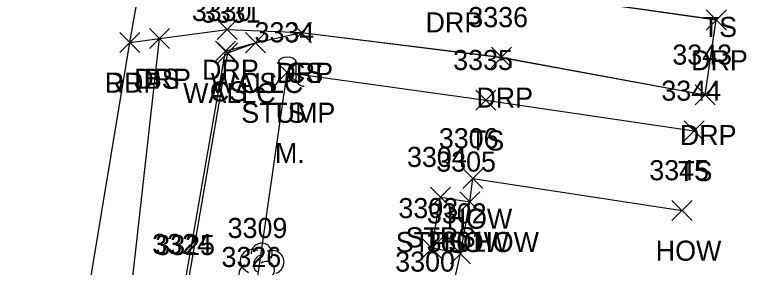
# Model space of a CAD drawing. Extents: x 1554668 to 1563881, y 831386 to 834374.
# Drawn here: x 1562370.3 to 1562443.2, y 833299.7 to 833324.8 of the extents above; entities that cross this region are included whole.
import ezdxf

# ---------------------------------------------------------------- set-up
doc = ezdxf.new("R2010")
doc.units = 0
for name, color, linetype in [('L_A', 7, 'Continuous'), ('L_C', 7, 'Continuous'), ('L_I', 7, 'Continuous'), ('L_TIC', 7, 'Continuous'), ('LBC', 7, 'Continuous'), ('LBF', 7, 'Continuous'), ('LELB', 7, 'Continuous'), ('LSH', 7, 'Continuous'), ('LTS', 7, 'Continuous'), ('LW', 7, 'Continuous'), ('P_A', 7, 'Continuous'), ('P_TIC', 7, 'Continuous'), ('PET', 7, 'Continuous'), ('R_A', 7, 'Continuous'), ('R_I', 7, 'Continuous'), ('R_TIC', 7, 'Continuous'), ('RDP', 7, 'Continuous')]:
    doc.layers.add(name, color=color, linetype=linetype)

msp = doc.modelspace()

# ---------------------------------------------------------------- linework, layer by layer
at = {"layer": 'L_TIC'}
for points in [[(1562397.858, 833322.042), (1562399.858, 833324.042)], [(1562399.858, 833322.042), (1562397.858, 833324.042)], [(1562383.697, 833321.454), (1562385.697, 833323.454)], [(1562385.697, 833321.454), (1562383.697, 833323.454)], [(1562393.272, 833321.041), (1562395.272, 833323.041)], [(1562395.272, 833321.041), (1562393.272, 833323.041)], [(1562393.272, 833321.041), (1562395.272, 833323.041)], [(1562395.272, 833321.041), (1562393.272, 833323.041)], [(1562390.266, 833320.195), (1562392.266, 833322.195)], [(1562392.266, 833320.195), (1562390.266, 833322.195)], [(1562390.517, 833320.033), (1562392.517, 833322.033)], [(1562392.517, 833320.033), (1562390.517, 833322.033)], [(1562396.428, 833318.075), (1562398.428, 833320.075)], [(1562398.428, 833318.075), (1562396.428, 833320.075)], [(1562416.217, 833315.322), (1562418.217, 833317.322)], [(1562418.217, 833315.322), (1562416.217, 833317.322)], [(1562436.953, 833312.273), (1562438.953, 833314.273)], [(1562438.953, 833312.273), (1562436.953, 833314.273)], [(1562414.921, 833307.54), (1562416.921, 833309.54)], [(1562416.921, 833307.54), (1562414.921, 833309.54)], [(1562414.921, 833307.54), (1562416.921, 833309.54)], [(1562416.921, 833307.54), (1562414.921, 833309.54)], [(1562411.693, 833305.687), (1562413.693, 833307.687)], [(1562413.693, 833305.687), (1562411.693, 833307.687)], [(1562414.605, 833305.22), (1562416.605, 833307.22)], [(1562416.605, 833305.22), (1562414.605, 833307.22)], [(1562414.605, 833305.22), (1562416.605, 833307.22)], [(1562416.605, 833305.22), (1562414.605, 833307.22)], [(1562435.755, 833304.362), (1562437.755, 833306.362)], [(1562437.755, 833304.362), (1562435.755, 833306.362)], [(1562410.839, 833300.595), (1562412.839, 833302.595)], [(1562412.839, 833300.595), (1562410.839, 833302.595)], [(1562413.677, 833300.069), (1562415.677, 833302.069)], [(1562415.677, 833300.069), (1562413.677, 833302.069)], [(1562413.677, 833300.069), (1562415.677, 833302.069)], [(1562415.677, 833300.069), (1562413.677, 833302.069)]]:
    msp.add_lwpolyline(points, dxfattribs=at)
at = {"layer": 'LBC'}
for points in [[(1562413.113, 833286.029), (1562412.358, 833286.404), (1562412.871, 833289.983), (1562411.02, 833292.383), (1562411.607, 833296.277), (1562414.071, 833298.251), (1562414.677, 833301.069), (1562415.605, 833306.22), (1562415.921, 833308.54)], [(1562413.116, 833286.033), (1562412.358, 833286.406), (1562412.868, 833289.982), (1562411.025, 833292.388), (1562411.61, 833296.281), (1562414.068, 833298.25), (1562414.674, 833301.068), (1562415.606, 833306.222), (1562415.924, 833308.544)], [(1562413.116, 833286.033), (1562412.358, 833286.406), (1562412.868, 833289.982), (1562411.025, 833292.388), (1562411.61, 833296.281), (1562414.068, 833298.25), (1562414.674, 833301.068), (1562415.606, 833306.222), (1562415.924, 833308.544)], [(1562413.116, 833286.033), (1562412.358, 833286.406), (1562412.868, 833289.982), (1562411.025, 833292.388), (1562411.61, 833296.281), (1562414.068, 833298.25), (1562414.674, 833301.068), (1562415.606, 833306.222), (1562415.924, 833308.544)], [(1562415.921, 833308.54), (1562436.755, 833305.362)], [(1562415.924, 833308.544), (1562436.754, 833305.37)], [(1562415.924, 833308.544), (1562436.754, 833305.37)], [(1562415.924, 833308.544), (1562436.754, 833305.37)]]:
    msp.add_lwpolyline(points, dxfattribs=at)
at = {"layer": 'LBF'}
for points in [[(1562414.677, 833301.069), (1562411.839, 833301.595), (1562412.693, 833306.687), (1562415.605, 833306.22)], [(1562414.674, 833301.068), (1562411.842, 833301.599), (1562412.693, 833306.688), (1562415.606, 833306.222)], [(1562414.674, 833301.068), (1562411.842, 833301.599), (1562412.693, 833306.688), (1562415.606, 833306.222)], [(1562414.674, 833301.068), (1562411.842, 833301.599), (1562412.693, 833306.688), (1562415.606, 833306.222)]]:
    msp.add_lwpolyline(points, dxfattribs=at)
at = {"layer": 'LELB'}
for points in [[(1562425.151, 833252.402), (1562404.304, 833251.69), (1562386.304, 833251.652), (1562380.005, 833256.573), (1562377.73, 833260.247), (1562384.697, 833322.454)], [(1562425.151, 833252.402), (1562404.304, 833251.69), (1562386.304, 833251.652), (1562380.005, 833256.573), (1562377.73, 833260.247), (1562384.697, 833322.454)], [(1562425.151, 833252.402), (1562404.304, 833251.69), (1562386.304, 833251.652), (1562380.005, 833256.573), (1562377.73, 833260.247), (1562384.697, 833322.454)], [(1562425.153, 833252.399), (1562404.301, 833251.689), (1562386.3, 833251.653), (1562380.005, 833256.57), (1562377.731, 833260.241), (1562384.697, 833322.454)], [(1562381.234, 833260.257), (1562381.43, 833263.095), (1562386.716, 833294.48), (1562387.232, 833298.024), (1562391.268, 833321.202), (1562394.271, 833322.04), (1562398.857, 833323.042)], [(1562381.234, 833260.257), (1562381.43, 833263.095), (1562386.716, 833294.48), (1562387.232, 833298.024), (1562391.268, 833321.202), (1562394.271, 833322.04), (1562398.857, 833323.042)], [(1562381.234, 833260.257), (1562381.43, 833263.095), (1562386.716, 833294.48), (1562387.232, 833298.024), (1562391.268, 833321.202), (1562394.271, 833322.04), (1562398.857, 833323.042)], [(1562381.234, 833260.254), (1562381.43, 833263.093), (1562386.714, 833294.475), (1562387.233, 833298.026), (1562391.266, 833321.195), (1562394.272, 833322.041), (1562398.858, 833323.042)], [(1562394.192, 833296.736), (1562397.428, 833319.075), (1562417.217, 833316.322), (1562437.953, 833313.273)], [(1562394.194, 833296.741), (1562397.43, 833319.081), (1562417.218, 833316.324), (1562437.954, 833313.277)], [(1562394.194, 833296.741), (1562397.43, 833319.081), (1562417.218, 833316.324), (1562437.954, 833313.277)], [(1562394.194, 833296.741), (1562397.43, 833319.081), (1562417.218, 833316.324), (1562437.954, 833313.277)]]:
    msp.add_lwpolyline(points, dxfattribs=at)
at = {"layer": 'LSH'}
msp.add_arc((1562394.88, 833301.054), 1.047, 335.52715, 180.95627, dxfattribs=at)
for centre, major_axis, ratio, start_param, end_param in [((1562394.041, 833300.286), (1.21, -0.512), 0.895232, 1.570796, 4.712389), ((1562395.874, 833300.203), (-1.141, -0.483), 0.949671, 1.570796, 4.712389), ((1562394.624, 833300.078), (-0.208, -0.792), 0.645439, 3.141593, 6.283185), ((1562393.75, 833298.911), (0.584, -1.042), 0.959034, 3.141593, 6.283185), ((1562395.333, 833299.453), (-0.5, 0.667), 0.989748, 3.141593, 6.283185)]:
    msp.add_ellipse(centre, major_axis=major_axis, ratio=ratio, start_param=start_param, end_param=end_param, dxfattribs=at)
at = {"layer": 'LTS'}
for p, q in [((1562396.599, 833320.215), (1562396.599, 833318.548)), ((1562398.266, 833320.048), (1562398.266, 833320.215)), ((1562398.266, 833320.215), (1562398.266, 833318.548)), ((1562397.433, 833319.073), (1562397.433, 833319.073)), ((1562397.433, 833319.073), (1562397.433, 833319.073)), ((1562397.433, 833319.048), (1562397.433, 833319.048))]:
    msp.add_line(p, q, dxfattribs=at)
msp.add_circle((1562397.433, 833319.073), 0.0833, dxfattribs=at)
for centre, start, end in [((1562395.766, 833318.548), 270, 360), ((1562399.099, 833318.548), 180, 270)]:
    msp.add_arc(centre, 0.833, start, end, dxfattribs=at)
msp.add_ellipse((1562397.433, 833320.215), major_axis=(-0.833, 0), ratio=0.5, dxfattribs=at)
at = {"layer": 'LW'}
for points in [[(1562381.234, 833260.254), (1562381.625, 833263.038), (1562386.881, 833294.348), (1562387.533, 833297.925), (1562391.517, 833321.033), (1562394.272, 833322.041)], [(1562381.234, 833260.257), (1562381.627, 833263.039), (1562386.882, 833294.353), (1562387.532, 833297.924), (1562391.519, 833321.039), (1562394.271, 833322.04)], [(1562381.234, 833260.257), (1562381.627, 833263.039), (1562386.882, 833294.353), (1562387.532, 833297.924), (1562391.519, 833321.039), (1562394.271, 833322.04)], [(1562381.234, 833260.257), (1562381.627, 833263.039), (1562386.882, 833294.353), (1562387.532, 833297.924), (1562391.519, 833321.039), (1562394.271, 833322.04)]]:
    msp.add_lwpolyline(points, dxfattribs=at)
at = {"layer": 'P_TIC'}
for points in [[(1562380.749, 833321.062), (1562382.749, 833323.062)], [(1562382.749, 833321.062), (1562380.749, 833323.062)]]:
    msp.add_lwpolyline(points, dxfattribs=at)
at = {"layer": 'PET'}
for points in [[(1562293.2, 832810.286), (1562300.396, 832850.568), (1562308.055, 832893.341), (1562311.287, 832911.514), (1562317.744, 832948.774), (1562319.194, 832956.227), (1562322.7, 832975.05), (1562324.671, 832987.025), (1562331.672, 833029.796), (1562339.066, 833072.416), (1562343.078, 833095.98), (1562348.142, 833128.239), (1562354.649, 833163.69), (1562361.17, 833205.426), (1562366.308, 833231.661), (1562371.389, 833259.656), (1562381.749, 833322.062), (1562383.966, 833334.665), (1562387.156, 833355.182), (1562390.312, 833375.983), (1562393.977, 833397.668)], [(1562293.205, 832810.287), (1562300.398, 832850.573), (1562308.061, 832893.345), (1562311.291, 832911.518), (1562317.744, 832948.775), (1562319.194, 832956.226), (1562322.701, 832975.053), (1562324.671, 832987.025), (1562331.672, 833029.797), (1562339.066, 833072.413), (1562343.078, 833095.98), (1562348.141, 833128.239), (1562354.651, 833163.692), (1562361.172, 833205.429), (1562366.308, 833231.663), (1562371.39, 833259.659), (1562381.75, 833322.061), (1562383.966, 833334.667), (1562387.156, 833355.187), (1562390.311, 833375.989), (1562393.977, 833397.67)], [(1562293.205, 832810.287), (1562300.398, 832850.573), (1562308.061, 832893.345), (1562311.291, 832911.518), (1562317.744, 832948.775), (1562319.194, 832956.226), (1562322.701, 832975.053), (1562324.671, 832987.025), (1562331.672, 833029.797), (1562339.066, 833072.413), (1562343.078, 833095.98), (1562348.141, 833128.239), (1562354.651, 833163.692), (1562361.172, 833205.429), (1562366.308, 833231.663), (1562371.39, 833259.659), (1562381.75, 833322.061), (1562383.966, 833334.667), (1562387.156, 833355.187), (1562390.311, 833375.989), (1562393.977, 833397.67)], [(1562293.205, 832810.287), (1562300.398, 832850.573), (1562308.061, 832893.345), (1562311.291, 832911.518), (1562317.744, 832948.775), (1562319.194, 832956.226), (1562322.701, 832975.053), (1562324.671, 832987.025), (1562331.672, 833029.797), (1562339.066, 833072.413), (1562343.078, 833095.98), (1562348.141, 833128.239), (1562354.651, 833163.692), (1562361.172, 833205.429), (1562366.308, 833231.663), (1562371.39, 833259.659), (1562381.75, 833322.061), (1562383.966, 833334.667), (1562387.156, 833355.187), (1562390.311, 833375.989), (1562393.977, 833397.67)]]:
    msp.add_lwpolyline(points, dxfattribs=at)
at = {"layer": 'R_TIC'}
for points in [[(1562439.171, 833323.295), (1562441.171, 833325.295)], [(1562441.171, 833323.295), (1562439.171, 833325.295)], [(1562390.452, 833322.355), (1562392.452, 833324.355)], [(1562392.452, 833322.355), (1562390.452, 833324.355)], [(1562397.858, 833322.042), (1562399.858, 833324.042)], [(1562399.858, 833322.042), (1562397.858, 833324.042)], [(1562383.697, 833321.454), (1562385.697, 833323.454)], [(1562385.697, 833321.454), (1562383.697, 833323.454)], [(1562380.749, 833321.062), (1562382.749, 833323.062)], [(1562382.749, 833321.062), (1562380.749, 833323.062)], [(1562417.776, 833319.583), (1562419.776, 833321.583)], [(1562419.776, 833319.583), (1562417.776, 833321.583)], [(1562438.05, 833315.859), (1562440.05, 833317.859)], [(1562440.05, 833315.859), (1562438.05, 833317.859)]]:
    msp.add_lwpolyline(points, dxfattribs=at)
at = {"layer": 'RDP'}
for points in [[(1562381.749, 833322.062), (1562384.697, 833322.454), (1562391.452, 833323.355), (1562398.858, 833323.042), (1562418.776, 833320.583), (1562439.05, 833316.859), (1562440.171, 833324.295), (1562413.717, 833328.061), (1562397.621, 833330.534), (1562387.868, 833334.028), (1562383.966, 833334.665)], [(1562381.75, 833322.061), (1562384.697, 833322.454), (1562391.453, 833323.357), (1562398.857, 833323.042), (1562418.778, 833320.587), (1562439.049, 833316.868), (1562440.171, 833324.299), (1562413.716, 833328.07), (1562397.623, 833330.535), (1562387.869, 833334.029), (1562383.966, 833334.667)], [(1562381.75, 833322.061), (1562384.697, 833322.454), (1562391.453, 833323.357), (1562398.857, 833323.042), (1562418.778, 833320.587), (1562439.049, 833316.868), (1562440.171, 833324.299), (1562413.716, 833328.07), (1562397.623, 833330.535), (1562387.869, 833334.029), (1562383.966, 833334.667)], [(1562381.75, 833322.061), (1562384.697, 833322.454), (1562391.453, 833323.357), (1562398.857, 833323.042), (1562418.778, 833320.587), (1562439.049, 833316.868), (1562440.171, 833324.299), (1562413.716, 833328.07), (1562397.623, 833330.535), (1562387.869, 833334.029), (1562383.966, 833334.667)]]:
    msp.add_lwpolyline(points, dxfattribs=at)

# ---------------------------------------------------------------- texts
at = {"layer": 'L_A'}
for s, p in [('TS', (1562438.82, 833322.61)), ('BS', (1562383.138, 833317.454)), ('CS', (1562397.298, 833318.042)), ('WALLC', (1562389.807, 833317.041)), ('CS', (1562392.713, 833317.041)), ('WALLC', (1562387.052, 833316.033)), ('CS', (1562389.707, 833316.195)), ('STUMP', (1562392.853, 833314.075)), ('TS', (1562395.838, 833314.075)), ('TS', (1562415.626, 833311.322)), ('TS', (1562436.362, 833308.273)), ('HOW', (1562413.307, 833303.54)), ('HOW', (1562413.307, 833303.54)), ('STPS', (1562409.213, 833301.687)), ('STPS HOW', (1562408.235, 833301.22)), ('HOW', (1562412.991, 833301.22)), ('HOW', (1562434.141, 833300.362))]:
    msp.add_text(s, height=2, dxfattribs=at).set_placement(p)
at = {"layer": 'L_C'}
msp.add_text('M.', height=2, dxfattribs=at).set_placement((1562396.2, 833310.075))
at = {"layer": 'L_I'}
for s, p in [('3330', (1562387.92, 833324.195)), ('3331', (1562388.824, 833324.033)), ('3334', (1562394.168, 833322.075)), ('3334', (1562394.168, 833322.075)), ('3335', (1562413.957, 833319.322)), ('3344', (1562434.693, 833316.273)), ('3306', (1562412.527, 833311.54)), ('3306', (1562412.527, 833311.54)), ('3304', (1562409.355, 833309.687)), ('3305', (1562412.267, 833309.22)), ('3305', (1562412.267, 833309.22)), ('3345', (1562433.495, 833308.362)), ('3303', (1562408.5, 833304.595)), ('3302', (1562411.338, 833304.069)), ('3302', (1562411.338, 833304.069)), ('3309', (1562391.486, 833302.62)), ('3324', (1562383.973, 833301.026)), ('3325', (1562384.273, 833300.925)), ('3325', (1562384.273, 833300.925)), ('3301', (1562411.299, 833301.251)), ('3326', (1562390.877, 833299.736)), ('3326', (1562390.877, 833299.736)), ('3300', (1562408.182, 833299.277))]:
    msp.add_text(s, height=2, dxfattribs=at).set_placement(p)
at = {"layer": 'P_A'}
msp.add_text('RDP', height=2, dxfattribs=at).set_placement((1562379.238, 833317.062))
at = {"layer": 'R_A'}
for p in [(1562411.205, 833323.061), (1562437.659, 833319.295), (1562388.941, 833318.355), (1562396.346, 833318.042), (1562379.238, 833317.062), (1562382.185, 833317.454), (1562416.265, 833315.583), (1562436.538, 833311.859)]:
    msp.add_text('DRP', height=2, dxfattribs=at).set_placement(p)
at = {"layer": 'R_I'}
for s, p in [('3336', (1562415.462, 833323.583)), ('3343', (1562435.79, 833319.859)), ('3326', (1562390.877, 833299.736)), ('3326', (1562390.877, 833299.736))]:
    msp.add_text(s, height=2, dxfattribs=at).set_placement(p)

doc.saveas('drawing.dxf')
